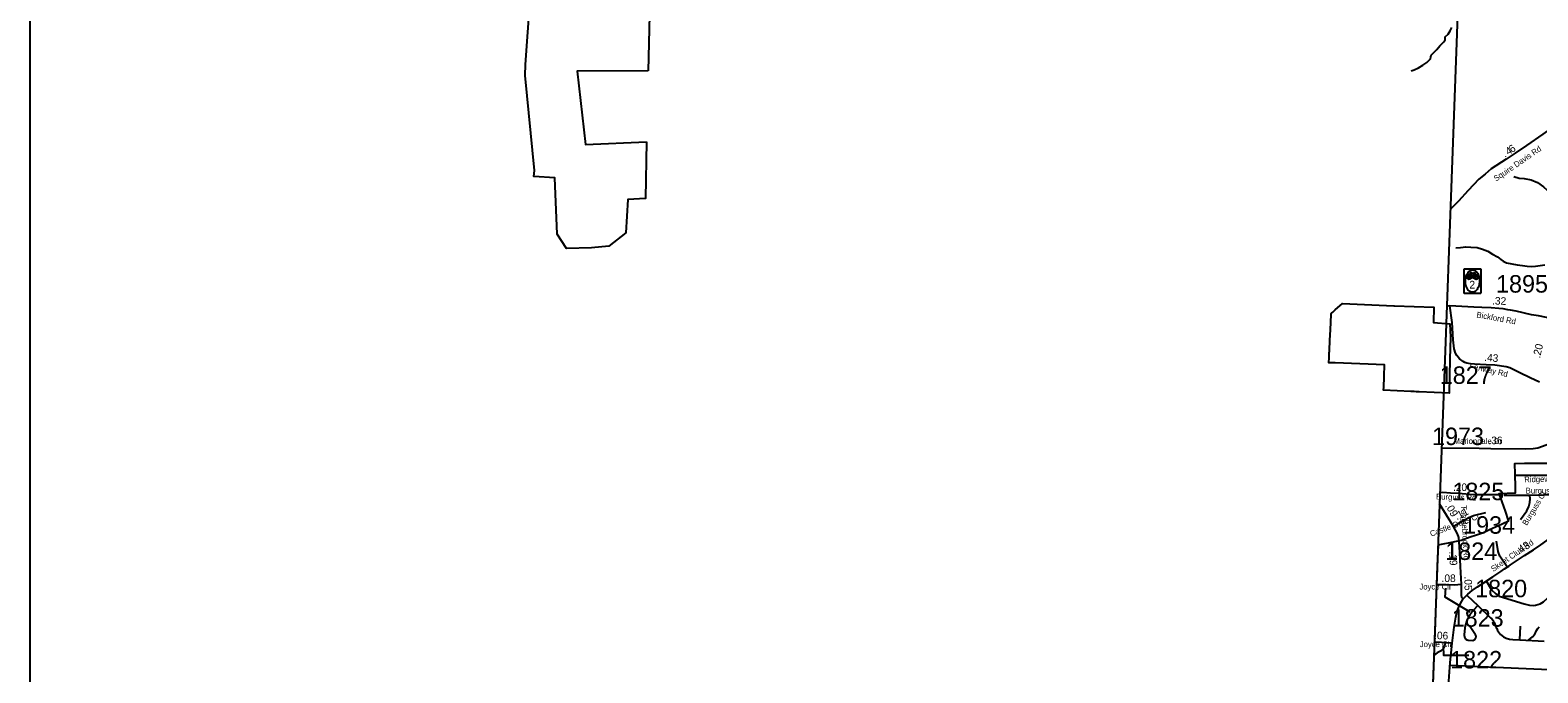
# Model space of a CAD drawing. Extents: x 1662474 to 1856135, y 779280 to 917889.
# Drawn here: x 1668486 to 1693341, y 828742 to 839326 of the extents above; entities that cross this region are included whole.
import ezdxf

# ---------------------------------------------------------------- set-up
doc = ezdxf.new("R2010")
doc.units = 0
for name, color, linetype in [('Cogo Default Point CELL', 7, 'Continuous'), ('Exist Boundary Political City Limit New', 7, 'Continuous'), ('Exist Boundary Political CountyLine', 7, 'Continuous'), ('Exist Hydrographic Creek Single Shore', 7, 'Continuous'), ('Exist Hydrographic Misc Water Feature', 7, 'Continuous'), ('Exist Road Non-System Type 51', 7, 'Continuous'), ('Exist Road Non-System Type 51 Label', 7, 'Continuous'), ('Exist Road Primary NC Shield Bike CELL', 7, 'Continuous'), ('Exist Road Primary NC Shield Bike NC Label', 7, 'Continuous'), ('Exist Road Secondary Mileage Tenths English Label', 7, 'Continuous'), ('Exist Road Secondary Type 51 Attributed', 7, 'Continuous'), ('Exist Road Secondary Type 51 Label', 7, 'Continuous'), ('Map Preparation Boundary City Limit Buffer Line', 7, 'Continuous'), ('Map Preparation Inset Cut Line', 7, 'Continuous'), ('Prop DGN Element Guardrail', 7, 'Continuous')]:
    doc.layers.add(name, color=color, linetype=linetype)

msp = doc.modelspace()

# ---------------------------------------------------------------- linework, layer by layer
at = {"layer": 'Exist Boundary Political City Limit New'}
for points in [[(1678737, 841191), (1678673, 838656)], [(1678648, 837487), (1678633, 836552), (1678338, 836539), (1678307, 835989), (1678024, 835768), (1677742, 835743), (1677326, 835732), (1677175, 835966), (1677137, 836895), (1676789, 836915), (1676800, 837013), (1676647, 838581), (1676651, 838758), (1676772, 840443)], [(1678673, 838656), (1677506, 838653), (1677639, 837441), (1678648, 837487)], [(1691892, 833909), (1691880, 833347), (1691385, 833369), (1691334, 833371), (1691301, 833373), (1691246, 833375), (1690798, 833395), (1690798, 833404), (1690799, 833414), (1690800, 833437), (1690807, 833627), (1690815, 833817), (1690000, 833845), (1689895, 833848), (1689899, 833933), (1689902, 833987), (1689902, 833999), (1689903, 834012), (1689904, 834038), (1689906, 834073), (1689912, 834197), (1689913, 834208), (1689913, 834219), (1689921, 834392), (1689932, 834646), (1689932, 834658), (1689940, 834664), (1689961, 834683), (1690000, 834718), (1690119, 834822), (1690968, 834788), (1690972, 834788), (1690980, 834788), (1691624, 834763), (1691619, 834512), (1691893, 834488), (1691899, 834269), (1691892, 833909)], [(1693511, 832190), (1693324, 832190), (1693207, 832189), (1693121, 832187), (1692960, 832184), (1692958, 832184), (1692962, 832022), (1692967, 831792), (1692969, 831706), (1692969, 831700), (1692700, 831690), (1692721, 831635), (1692749, 831556), (1692801, 831407), (1692854, 831251), (1692858, 831242), (1692859, 831238), (1692754, 831191), (1692695, 831164), (1692546, 831096), (1692444, 831050), (1692378, 831027), (1692330, 831010), (1692228, 830975), (1692075, 830923), (1692022, 830912), (1691993, 830907), (1691917, 830891), (1691746, 830856), (1691698, 830845), (1691697, 830845), (1691684, 830505), (1691661, 829887), (1691632, 829100), (1691622, 828862), (1691600, 828265)]]:
    msp.add_lwpolyline(points, dxfattribs=at)
at = {"layer": 'Exist Boundary Political CountyLine'}
msp.add_lwpolyline([(1693533, 878638), (1693520, 877350), (1693492, 876610), (1693454, 875668), (1693430, 875135), (1693375, 874115), (1693331, 873314), (1693284, 872476), (1693251, 871813), (1693208, 871017), (1693161, 870131), (1693122, 869369), (1693087, 868609), (1693047, 867715), (1693007, 866759), (1692985, 866061), (1692762, 860284), (1692553, 854372), (1692258, 846141), (1691699, 830912), (1691457, 824436)], dxfattribs=at)
at = {"layer": 'Exist Hydrographic Creek Single Shore'}
msp.add_lwpolyline([(1691254, 838659), (1691301, 838674), (1691372, 838705), (1691444, 838750), (1691514, 838794), (1691574, 838855), (1691580, 838888), (1691583, 838916), (1691635, 838971), (1691674, 839006), (1691724, 839067), (1691790, 839133), (1691814, 839167), (1691813, 839214), (1691863, 839260), (1691895, 839315), (1691922, 839372)], dxfattribs=at)
at = {"layer": 'Exist Hydrographic Misc Water Feature'}
for points in [[(1692946, 836914), (1693036, 836889), (1693118, 836882), (1693234, 836861), (1693333, 836815), (1693436, 836747), (1693497, 836693), (1693610, 836571), (1693671, 836500), (1693726, 836460), (1693806, 836416), (1693893, 836382), (1693961, 836357), (1694011, 836336), (1694058, 836301), (1694137, 836240)], [(1691989, 835740), (1692065, 835745), (1692155, 835757), (1692239, 835755), (1692341, 835746), (1692430, 835722), (1692518, 835684), (1692595, 835639), (1692675, 835592), (1692732, 835549), (1692770, 835523), (1692827, 835495), (1692999, 835461), (1693091, 835448), (1693168, 835439), (1693243, 835434), (1693305, 835437), (1693457, 835461)], [(1693190, 829281), (1693222, 829308), (1693255, 829336), (1693291, 829381), (1693304, 829399), (1693320, 829439), (1693337, 829469), (1693363, 829502)], [(1691816, 829230), (1691804, 829182), (1691779, 829140), (1691739, 829099), (1691682, 829069), (1691629, 829029)]]:
    msp.add_lwpolyline(points, dxfattribs=at)
at = {"layer": 'Exist Road Non-System Type 51'}
for p, q in [((1693212, 831670), (1693883, 831682)), ((1692175, 830018), (1692350, 829852)), ((1693047, 829284), (1693058, 829510)), ((1693047, 829284), (1693448, 829262))]:
    msp.add_line(p, q, dxfattribs=at)
for points in [[(1692970, 831999), (1693722, 831996), (1693818, 832007)], [(1692785, 831668), (1693212, 831670)], [(1693054, 831268), (1693158, 831411), (1693193, 831480), (1693210, 831550), (1693215, 831609), (1693212, 831670)], [(1692830, 830491), (1692713, 830666), (1692685, 830743), (1692660, 830911)], [(1692488, 830260), (1692578, 830110), (1692648, 830043), (1692706, 830007), (1693114, 829877), (1693204, 829854), (1693266, 829850), (1693304, 829854), (1693377, 829878), (1693436, 829912), (1693508, 829977)], [(1692350, 829852), (1692273, 829766), (1692259, 829749), (1692240, 829724), (1692227, 829706), (1692215, 829688), (1692204, 829669), (1692195, 829652), (1692186, 829634), (1692178, 829616), (1692171, 829597), (1692160, 829569), (1692155, 829550), (1692150, 829536), (1692150, 829531), (1692144, 829512), (1692139, 829483), (1692126, 829370), (1692126, 829360), (1692127, 829350), (1692130, 829339), (1692133, 829329), (1692139, 829319), (1692145, 829309), (1692153, 829301), (1692162, 829293), (1692171, 829288), (1692182, 829283), (1692189, 829280), (1692196, 829279), (1692271, 829276), (1692282, 829279), (1692288, 829281), (1692293, 829284), (1692302, 829290), (1692309, 829298), (1692315, 829306), (1692320, 829316), (1692322, 829326), (1692324, 829337), (1692322, 829347), (1692320, 829357), (1692316, 829367), (1692224, 829500), (1692216, 829508), (1692206, 829516), (1692195, 829522), (1692185, 829525)], [(1692350, 829852), (1692562, 829650), (1692583, 829629), (1692602, 829607), (1692613, 829587), (1692621, 829572), (1692625, 829558), (1692633, 829543), (1692644, 829520), (1692656, 829490), (1692663, 829475), (1692675, 829440), (1692726, 829372), (1692776, 829334), (1692820, 829314), (1692874, 829295), (1692927, 829289), (1693047, 829284)], [(1691843, 828232), (1691934, 828224), (1693652, 828140), (1693662, 828145), (1693671, 828157), (1693700, 828720), (1693698, 828743), (1693688, 828762), (1693667, 828778), (1693647, 828784), (1691901, 828865)]]:
    msp.add_lwpolyline(points, dxfattribs=at)
at = {"layer": 'Exist Road Primary NC Shield Bike CELL'}
for points in [[(1692138, 835398), (1692139, 835398), (1692172, 835398), (1692355, 835398), (1692388, 835398), (1692389, 835398), (1692390, 835398), (1692391, 835398), (1692391, 835397), (1692392, 835397), (1692394, 835396), (1692394, 835396), (1692395, 835396), (1692395, 835395), (1692396, 835394), (1692397, 835393), (1692397, 835393), (1692397, 835392), (1692398, 835392), (1692398, 835391), (1692398, 835391), (1692398, 835390), (1692399, 835389), (1692399, 835388), (1692399, 835388), (1692399, 835388), (1692399, 835354), (1692399, 835034), (1692399, 835001), (1692399, 835000), (1692399, 834999), (1692399, 834999), (1692398, 834998), (1692398, 834997), (1692397, 834996), (1692397, 834995), (1692397, 834995), (1692396, 834994), (1692396, 834994), (1692395, 834993), (1692395, 834993), (1692394, 834992), (1692394, 834992), (1692393, 834992), (1692393, 834992), (1692392, 834991), (1692391, 834991), (1692390, 834991), (1692390, 834991), (1692389, 834991), (1692389, 834991), (1692389, 834991), (1692388, 834990), (1692355, 834990), (1692172, 834990), (1692139, 834990), (1692138, 834991), (1692138, 834991), (1692137, 834991), (1692136, 834991), (1692135, 834991), (1692135, 834991), (1692134, 834992), (1692133, 834992), (1692133, 834992), (1692132, 834993), (1692132, 834993), (1692131, 834993), (1692131, 834994), (1692131, 834994), (1692130, 834995), (1692130, 834995), (1692130, 834995), (1692130, 834996), (1692129, 834996), (1692129, 834997), (1692129, 834997), (1692129, 834998), (1692129, 834998), (1692128, 834998), (1692128, 834999), (1692128, 834999), (1692128, 834999), (1692128, 834999), (1692128, 835000), (1692128, 835000), (1692128, 835000), (1692128, 835000), (1692128, 835000), (1692128, 835001), (1692128, 835034), (1692128, 835354), (1692128, 835387), (1692128, 835388), (1692128, 835389), (1692128, 835390), (1692129, 835391), (1692129, 835391), (1692130, 835393), (1692130, 835393), (1692130, 835394), (1692131, 835395), (1692132, 835395), (1692133, 835396), (1692133, 835396), (1692134, 835397), (1692134, 835397), (1692135, 835397), (1692135, 835397), (1692136, 835397), (1692137, 835398), (1692138, 835398)], [(1692263, 835010), (1692259, 835010), (1692254, 835011), (1692244, 835012), (1692233, 835016), (1692227, 835020), (1692221, 835023), (1692216, 835026), (1692208, 835032), (1692194, 835046), (1692180, 835064), (1692169, 835087), (1692160, 835108), (1692155, 835129), (1692150, 835160), (1692148, 835184), (1692148, 835196), (1692148, 835204), (1692148, 835211), (1692149, 835220), (1692150, 835234), (1692153, 835249), (1692155, 835258), (1692156, 835264), (1692159, 835273), (1692161, 835282), (1692169, 835302), (1692179, 835321), (1692190, 835336), (1692199, 835348), (1692211, 835359), (1692220, 835365), (1692224, 835368), (1692230, 835370), (1692238, 835374), (1692249, 835377), (1692258, 835378), (1692266, 835379), (1692277, 835378), (1692288, 835374), (1692301, 835369), (1692312, 835362), (1692322, 835354), (1692333, 835343), (1692341, 835331), (1692350, 835317), (1692357, 835304), (1692364, 835286), (1692370, 835268), (1692374, 835251), (1692377, 835235), (1692378, 835220), (1692379, 835212), (1692380, 835193), (1692379, 835173), (1692376, 835149), (1692372, 835128), (1692366, 835108), (1692358, 835087), (1692349, 835070), (1692340, 835057), (1692332, 835045), (1692320, 835034), (1692310, 835025), (1692299, 835019), (1692287, 835014), (1692280, 835012), (1692276, 835011), (1692273, 835011), (1692269, 835010)], [(1692283, 835325), (1692307, 835328), (1692309, 835326), (1692307, 835322), (1692301, 835320), (1692300, 835317), (1692310, 835300), (1692325, 835300), (1692337, 835298), (1692349, 835289), (1692354, 835281), (1692357, 835276), (1692358, 835268), (1692359, 835260), (1692358, 835251), (1692356, 835245), (1692352, 835238), (1692349, 835233), (1692342, 835227), (1692336, 835224), (1692327, 835222), (1692322, 835221), (1692311, 835223), (1692305, 835227), (1692301, 835230), (1692296, 835236), (1692293, 835242), (1692288, 835254), (1692287, 835260), (1692294, 835255), (1692300, 835245), (1692304, 835238), (1692310, 835235), (1692318, 835231), (1692324, 835231), (1692332, 835233), (1692340, 835237), (1692345, 835242), (1692349, 835250), (1692351, 835260), (1692350, 835268), (1692349, 835274), (1692345, 835281), (1692341, 835285), (1692336, 835289), (1692330, 835291), (1692320, 835293), (1692314, 835294), (1692332, 835264), (1692294, 835255), (1692287, 835260), (1692321, 835266), (1692307, 835291), (1692297, 835280), (1692294, 835262), (1692287, 835260), (1692287, 835268), (1692290, 835280), (1692296, 835288), (1692304, 835297), (1692299, 835307), (1692280, 835259), (1692287, 835260), (1692288, 835254), (1692280, 835253), (1692281, 835248), (1692286, 835245), (1692274, 835243), (1692271, 835246), (1692275, 835249), (1692231, 835300), (1692229, 835295), (1692235, 835287), (1692239, 835279), (1692242, 835270), (1692243, 835263), (1692243, 835255), (1692241, 835245), (1692236, 835236), (1692229, 835230), (1692221, 835225), (1692211, 835223), (1692204, 835222), (1692197, 835223), (1692185, 835230), (1692181, 835235), (1692175, 835245), (1692173, 835258), (1692173, 835267), (1692175, 835276), (1692179, 835283), (1692183, 835288), (1692189, 835294), (1692194, 835298), (1692201, 835300), (1692208, 835300), (1692223, 835299), (1692227, 835290), (1692222, 835272), (1692216, 835262), (1692207, 835257), (1692204, 835261), (1692218, 835275), (1692221, 835289), (1692218, 835291), (1692212, 835292), (1692202, 835293), (1692197, 835291), (1692189, 835287), (1692182, 835277), (1692179, 835268), (1692181, 835257), (1692183, 835247), (1692187, 835241), (1692192, 835237), (1692199, 835232), (1692206, 835231), (1692214, 835232), (1692221, 835235), (1692228, 835242), (1692232, 835250), (1692235, 835256), (1692235, 835263), (1692234, 835271), (1692231, 835280), (1692223, 835299), (1692231, 835320), (1692236, 835315), (1692233, 835306), (1692269, 835266), (1692268, 835271), (1692264, 835278), (1692266, 835279), (1692276, 835279), (1692274, 835272), (1692275, 835267), (1692294, 835314), (1692236, 835315), (1692231, 835320), (1692224, 835327), (1692230, 835334), (1692245, 835336), (1692251, 835331), (1692248, 835327), (1692239, 835328), (1692233, 835327), (1692234, 835325), (1692237, 835325), (1692236, 835322), (1692295, 835322), (1692295, 835323)]]:
    msp.add_lwpolyline(points, close=True, dxfattribs=at)
at = {"layer": 'Exist Road Secondary Type 51 Attributed'}
for p, q in [((1691889, 834788), (1691841, 834779)), ((1691952, 831153), (1691722, 831526))]:
    msp.add_line(p, q, dxfattribs=at)
for points in [[(1693911, 838007), (1693734, 837840), (1693580, 837725), (1693426, 837614), (1693154, 837424), (1692970, 837299), (1692820, 837203), (1692573, 837040), (1692471, 836956), (1692370, 836873), (1692191, 836685), (1692035, 836508), (1691900, 836379)], [(1693370, 833529), (1693214, 833598), (1693047, 833682), (1692880, 833766), (1692820, 833781), (1692632, 833810), (1692491, 833814), (1692298, 833825), (1692229, 833831), (1692172, 833844), (1692138, 833854), (1692109, 833870), (1692048, 833916), (1692026, 833939), (1692006, 833966), (1691984, 834008), (1691963, 834079), (1691955, 834125), (1691946, 834228), (1691933, 834420), (1691927, 834511), (1691889, 834788)], [(1693590, 834574), (1693351, 834619), (1693238, 834640), (1692984, 834697), (1692888, 834713), (1692848, 834721), (1692770, 834735), (1692699, 834745), (1692571, 834753), (1692419, 834758), (1692287, 834767), (1692089, 834775), (1691889, 834788)], [(1693621, 832572), (1693578, 832539), (1693523, 832510), (1693418, 832467), (1693343, 832441), (1693264, 832432), (1693132, 832428), (1692565, 832433), (1692375, 832434), (1691755, 832442)], [(1692763, 831675), (1692542, 831672), (1692490, 831671), (1692390, 831671), (1692282, 831671), (1692032, 831694), (1691903, 831703), (1691777, 831712), (1691729, 831707)], [(1691952, 831153), (1692103, 831248), (1692205, 831301), (1692280, 831331), (1692484, 831383)], [(1692110, 829960), (1692185, 830037), (1692257, 830096), (1692344, 830158), (1692408, 830196), (1692601, 830324), (1692729, 830410), (1692792, 830454), (1692863, 830497), (1692891, 830522), (1693124, 830674), (1693272, 830769), (1693390, 830851), (1693490, 830921), (1693614, 831012), (1693731, 831088), (1693798, 831134), (1693898, 831204), (1693969, 831249)], [(1692081, 830195), (1692066, 830492), (1692055, 830722), (1692046, 830900), (1692041, 830969), (1692016, 831032), (1691952, 831153)], [(1692081, 830195), (1691960, 830188), (1691828, 830189), (1691672, 830191)], [(1692110, 829960), (1692091, 829981), (1692083, 830019), (1692081, 830195)], [(1691931, 829233), (1691961, 829492), (1691988, 829657), (1692007, 829741), (1692034, 829811), (1692056, 829860), (1692091, 829925), (1692110, 829960)], [(1691595, 826756), (1691631, 826875), (1691699, 827092), (1691727, 827206), (1691756, 827352), (1691774, 827489), (1691799, 827721), (1691815, 827930), (1691846, 828240), (1691868, 828529), (1691895, 828910), (1691931, 829233)], [(1691931, 829233), (1691753, 829239), (1691637, 829246)]]:
    msp.add_lwpolyline(points, dxfattribs=at)
at = {"layer": 'Exist Road Secondary Type 51 Label'}
for points in [[(1692228, 829743), (1691812, 829989), (1691826, 830137)], [(1692228, 829743), (1691812, 829989), (1691826, 830137)], [(1692202, 829030), (1691791, 829026), (1691784, 829188)], [(1692202, 829030), (1691791, 829026), (1691784, 829188)]]:
    msp.add_lwpolyline(points, dxfattribs=at)
at = {"layer": 'Map Preparation Boundary City Limit Buffer Line'}
for points in [[(1678737, 841191), (1678673, 838656)], [(1678648, 837487), (1678633, 836552), (1678338, 836539), (1678307, 835989), (1678024, 835768), (1677742, 835743), (1677326, 835732), (1677175, 835966), (1677137, 836895), (1676789, 836915), (1676800, 837013), (1676647, 838581), (1676651, 838758), (1676772, 840443)], [(1678673, 838656), (1677506, 838653), (1677639, 837441), (1678648, 837487)], [(1691892, 833909), (1691880, 833347), (1691385, 833369), (1691334, 833371), (1691301, 833373), (1691246, 833375), (1690798, 833395), (1690798, 833404), (1690799, 833414), (1690800, 833437), (1690807, 833627), (1690815, 833817), (1690000, 833845), (1689895, 833848), (1689899, 833933), (1689902, 833987), (1689902, 833999), (1689903, 834012), (1689904, 834038), (1689906, 834073), (1689912, 834197), (1689913, 834208), (1689913, 834219), (1689921, 834392), (1689932, 834646), (1689932, 834658), (1689940, 834664), (1689961, 834683), (1690000, 834718), (1690119, 834822), (1690968, 834788), (1690972, 834788), (1690980, 834788), (1691624, 834763), (1691619, 834512), (1691893, 834488), (1691899, 834269), (1691892, 833909)], [(1693511, 832190), (1693324, 832190), (1693207, 832189), (1693121, 832187), (1692960, 832184), (1692958, 832184), (1692962, 832022), (1692967, 831792), (1692969, 831706), (1692969, 831700), (1692700, 831690), (1692721, 831635), (1692749, 831556), (1692801, 831407), (1692854, 831251), (1692858, 831242), (1692859, 831238), (1692754, 831191), (1692695, 831164), (1692546, 831096), (1692444, 831050), (1692378, 831027), (1692330, 831010), (1692228, 830975), (1692075, 830923), (1692022, 830912), (1691993, 830907), (1691917, 830891), (1691746, 830856), (1691698, 830845), (1691697, 830845), (1691684, 830505), (1691661, 829887), (1691632, 829100), (1691622, 828862), (1691600, 828265)]]:
    msp.add_lwpolyline(points, dxfattribs=at)
at = {"layer": 'Map Preparation Inset Cut Line'}
msp.add_lwpolyline([(1731036, 826588), (1668486, 826588), (1668486, 870409), (1731036, 870409)], close=True, dxfattribs=at)

# ---------------------------------------------------------------- texts
at = {"layer": 'Cogo Default Point CELL'}
for s, p in [('1895', (1692652, 835004)), ('1827', (1691724, 833501)), ('1973', (1691597, 832493)), ('1825', (1691932, 831585)), ('1934', (1692109, 831033)), ('1824', (1691815, 830601)), ('1820', (1692308, 829987)), ('1823', (1691921, 829502)), ('1822', (1691895, 828814))]:
    msp.add_text(s, height=288, dxfattribs=at).set_placement(p)
at = {"layer": 'Exist Road Non-System Type 51 Label'}
for s, rotation, p in [('Ridgeworth Ave', 1.2997, (1693118, 831879)), ('Burguss Ct', 58.8937, (1693159, 831160))]:
    msp.add_text(s, height=95, rotation=rotation, dxfattribs=at).set_placement(p)
msp.add_text('Burguss Rd', height=95, dxfattribs=at).set_placement((1693141, 831695))
at = {"layer": 'Exist Road Primary NC Shield Bike NC Label'}
msp.add_text('2', height=128, dxfattribs=at).set_placement((1692212, 835070))
at = {"layer": 'Exist Road Secondary Mileage Tenths English Label'}
for s, rotation, p in [('4', 32.9811, (1692854, 837261)), ('6', 33.7884, (1692913, 837299)), ('.', 32.9811, (1692797, 837224)), ('.20', 359.9478, (1691942, 831737)), ('.09', 300.0987, (1691809, 831497)), ('.11', 27.1085, (1692006, 831254)), ('.19', 272.728, (1691879, 830739)), ('.08', 359.5222, (1691754, 830239)), ('.05', 270.7747, (1692130, 830328)), ('.06', 358.1219, (1691630, 829298))]:
    msp.add_text(s, height=125, rotation=rotation, dxfattribs=at).set_placement(p)
at = {"layer": 'Exist Road Secondary Type 51 Label'}
for s, rotation, p in [('Squire Davis Rd', 34.4494, (1692653, 836831)), ('Bickford Rd', 349.7082, (1692324, 834597)), ('Fenway Rd', 347.1663, (1692208, 833756)), ('Mariondale Dr', 359.741, (1691953, 832513)), ('Burguss Rd', 358.2954, (1691663, 831598)), ('Tanglebrook Rd', 273.2105, (1692070, 831500)), ('Castle Oaks Ct', 20.5665, (1691584, 830983)), ('Skeet Club Rd', 34.4719, (1692607, 830401))]:
    msp.add_text(s, height=95, rotation=rotation, dxfattribs=at).set_placement(p)
for p in [(1691389, 830114), (1691395, 829166)]:
    msp.add_text('Joyce Cir', height=95, dxfattribs=at).set_placement(p)
at = {"layer": 'Prop DGN Element Guardrail'}
for s, rotation, p in [('.32', 358.0776, (1692585, 834809)), ('.20', 77.0315, (1693377, 833918)), ('.43', 354.923, (1692453, 833880)), ('.36', 359.8049, (1692527, 832508)), ('.43', 32.6957, (1693029, 830687))]:
    msp.add_text(s, height=125, rotation=rotation, dxfattribs=at).set_placement(p)

doc.saveas('drawing.dxf')
